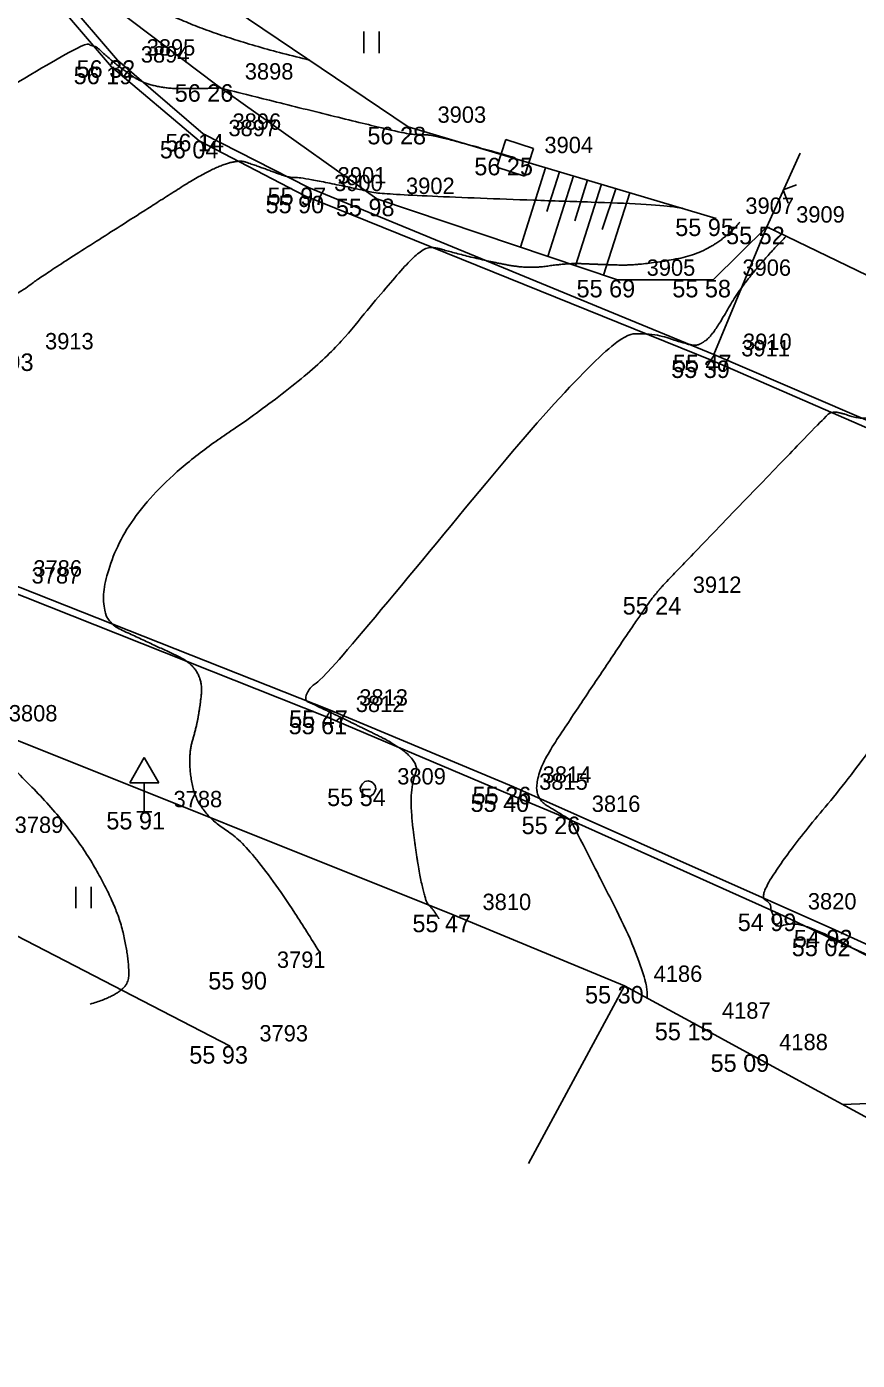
# Model space of a CAD drawing. Extents: x -704017 to -701500, y -1008977 to -1008450.
# Drawn here: x -701906.84 to -701892.62, y -1008887.17 to -1008864.33 of the extents above; entities that cross this region are included whole.
import ezdxf

# ---------------------------------------------------------------- set-up
doc = ezdxf.new("R2010")
doc.units = 0
for name, color, linetype in [('Z_body', 7, 'Continuous'), ('Z_body_cisla', 7, 'Continuous'), ('Z_body_vysky', 7, 'Continuous'), ('Z_budovy', 7, 'Continuous'), ('Z_chodnik', 7, 'Continuous'), ('Z_dopravni_znaceni', 7, 'Continuous'), ('Z_komunikace', 7, 'Continuous'), ('Z_obruby', 7, 'Continuous'), ('Z_oploceni', 7, 'Continuous'), ('Z_popis', 7, 'Continuous'), ('Z_site_znaky_nerozlisene', 7, 'Continuous'), ('Z_site_znaky_vodovod', 7, 'Continuous'), ('Z_teren_hrany_paty', 7, 'Continuous'), ('Z_vrstevnice_hlavni', 7, 'Continuous'), ('Z_vrstevnice_vedlejsi', 7, 'Continuous'), ('Z_vstupy', 7, 'Continuous')]:
    doc.layers.add(name, color=color, linetype=linetype)

# ---------------------------------------------------------------- blocks, each defined once
blk = doc.blocks.new('POINT_DISPLAY')
blk.add_line((0, 0), (0, 0))
blk = doc.blocks.new('Z212')
for p, q in [((-0.17, 0.17), (0, 0)), ((0, 0), (0.17, 0.17))]:
    blk.add_line(p, q)
blk = doc.blocks.new('Z306')
for p, q in [((-0.13, 0.17), (-0.13, -0.2)), ((0.13, 0.17), (0.13, -0.2))]:
    blk.add_line(p, q)
blk = doc.blocks.new('Z527')
for p, q in [((0, 0.93), (-0.25, 0.5)), ((0.25, 0.5), (0, 0.93)), ((-0.25, 0.5), (0.25, 0.5)), ((0, 0), (0, 0.5)), ((-0.13, 0), (0.13, 0))]:
    blk.add_line(p, q)
blk = doc.blocks.new('Z608')
for p, q in [((0.25, 0.25), (-0.25, 0.25)), ((-0.25, 0.25), (-0.25, -0.25)), ((0.25, -0.25), (0.25, 0.25)), ((-0.25, -0.25), (0.25, -0.25))]:
    blk.add_line(p, q)
blk = doc.blocks.new('Z614')
for p, q in [((-0.13, 0.03), (-0.1, 0.08)), ((-0.13, -0.03), (-0.13, 0.03)), ((-0.1, 0.08), (-0.08, 0.1)), ((-0.08, 0.1), (-0.03, 0.13)), ((-0.03, 0.13), (0.03, 0.13)), ((0.03, 0.13), (0.08, 0.1)), ((0.08, 0.1), (0.1, 0.08)), ((0.1, 0.08), (0.13, 0.03)), ((0.13, 0.03), (0.13, -0.03)), ((-0.1, -0.08), (-0.13, -0.03)), ((-0.08, -0.1), (-0.1, -0.08)), ((-0.03, -0.13), (-0.08, -0.1)), ((0.03, -0.13), (-0.03, -0.13)), ((0.08, -0.1), (0.03, -0.13)), ((0.1, -0.08), (0.08, -0.1)), ((0.13, -0.03), (0.1, -0.08))]:
    blk.add_line(p, q)

msp = doc.modelspace()

# ---------------------------------------------------------------- linework, layer by layer
at = {"layer": 'Z_budovy'}
for p, q in [((-701896.61, -1008880.76), (-701898.25, -1008883.8)), ((-701895.44, -1008881.39), (-701896.61, -1008880.76)), ((-701894.46, -1008881.93), (-701884.8, -1008887.17))]:
    msp.add_line(p, q, dxfattribs=at)
at = {"layer": 'Z_chodnik'}
for p, q in [((-701894.17, -1008867.76), (-701895.08, -1008869.95)), ((-701907.65, -1008876.3), (-701899.54, -1008879.54)), ((-701903.36, -1008881.79), (-701909.61, -1008878.56)), ((-701899.54, -1008879.54), (-701896.61, -1008880.76))]:
    msp.add_line(p, q, dxfattribs=at)
at = {"layer": 'Z_komunikace'}
for p, q in [((-701906.72, -1008863.47), (-701905.39, -1008865.02)), ((-701905.39, -1008865.02), (-701903.89, -1008866.29)), ((-701903.89, -1008866.29), (-701902.08, -1008867.23)), ((-701902.08, -1008867.23), (-701895.11, -1008870.05)), ((-701895.11, -1008870.05), (-701890.03, -1008872.26)), ((-701907.23, -1008873.83), (-701901.65, -1008876.04)), ((-701901.65, -1008876.04), (-701898.51, -1008877.35)), ((-701898.51, -1008877.35), (-701893.01, -1008879.8)), ((-701893.01, -1008879.8), (-701886.63, -1008882.7))]:
    msp.add_line(p, q, dxfattribs=at)
at = {"layer": 'Z_obruby'}
for p, q in [((-701906.6, -1008863.38), (-701905.29, -1008864.91)), ((-701905.29, -1008864.91), (-701903.82, -1008866.17)), ((-701903.82, -1008866.17), (-701902.02, -1008867.09)), ((-701902.02, -1008867.09), (-701895.08, -1008869.95)), ((-701895.08, -1008869.95), (-701890.01, -1008872.13)), ((-701907.26, -1008873.95), (-701901.71, -1008876.15)), ((-701901.71, -1008876.15), (-701898.57, -1008877.48)), ((-701898.57, -1008877.48), (-701897.67, -1008877.86)), ((-701897.67, -1008877.86), (-701893.97, -1008879.52)), ((-701893.97, -1008879.52), (-701893.07, -1008879.95)), ((-701893.07, -1008879.95), (-701886.68, -1008882.81))]:
    msp.add_line(p, q, dxfattribs=at)
at = {"layer": 'Z_oploceni'}
msp.add_line((-701894.17, -1008867.76), (-701893.6, -1008866.5), dxfattribs=at)
at = {"layer": 'Z_teren_hrany_paty'}
for p, q in [((-701906.61, -1008863.05), (-701903.61, -1008865.32)), ((-701903.54, -1008863.87), (-701900.31, -1008866.05)), ((-701903.61, -1008865.32), (-701900.85, -1008867.28)), ((-701900.31, -1008866.05), (-701895.04, -1008867.62)), ((-701897.96, -1008866.75), (-701898.39, -1008868.11)), ((-701897.72, -1008866.82), (-701897.94, -1008867.5)), ((-701897.48, -1008866.89), (-701897.92, -1008868.27)), ((-701897.24, -1008866.96), (-701897.46, -1008867.66)), ((-701897, -1008867.03), (-701897.45, -1008868.43)), ((-701896.76, -1008867.11), (-701896.99, -1008867.81)), ((-701896.52, -1008867.18), (-701896.97, -1008868.59)), ((-701900.85, -1008867.28), (-701896.73, -1008868.67)), ((-701895.09, -1008868.67), (-701894.17, -1008867.76)), ((-701896.73, -1008868.67), (-701895.09, -1008868.67))]:
    msp.add_line(p, q, dxfattribs=at)
at = {"layer": 'Z_vrstevnice_hlavni'}
for points in [[(-701905.757, -1008881.069), (-701905.11, -1008880.886), (-701905.085, -1008880.316), (-701905.305, -1008879.365), (-701906.118, -1008877.984), (-701907.641, -1008876.474), (-701907.769, -1008876.263), (-701907.547, -1008874.31), (-701907.58, -1008873.859), (-701908.362, -1008873.575), (-701908.61, -1008873.519), (-701908.97, -1008873.418), (-701909.104, -1008873.397), (-701909.304, -1008873.37), (-701909.312, -1008873.279), (-701909.322, -1008873.272), (-701909.67, -1008873.021), (-701909.699, -1008872.967), (-701908.418, -1008869.91), (-701908.123, -1008869.542), (-701906.981, -1008868.902), (-701906.588, -1008868.608), (-701905.032, -1008867.614), (-701903.373, -1008866.559), (-701902.821, -1008866.747), (-701902.338, -1008866.928), (-701902.184, -1008866.907), (-701901.047, -1008867.14), (-701900.814, -1008867.198), (-701898.611, -1008867.293), (-701895.838, -1008867.382), (-701895.613, -1008867.447)], [(-701892.879, -1008882.787), (-701889.472, -1008882.757), (-701889.731, -1008881.635), (-701892.725, -1008880.105), (-701892.74, -1008880.091), (-701893.058, -1008879.92), (-701893.67, -1008879.663), (-701894.019, -1008879.761), (-701894.062, -1008879.637), (-701894.055, -1008879.56), (-701894.107, -1008879.459), (-701894.106, -1008879.344), (-701894.304, -1008879.224), (-701893.742, -1008878.375), (-701892.66, -1008877.09), (-701891.023, -1008874.773), (-701889.698, -1008873.279), (-701889.557, -1008872.796), (-701889.422, -1008872.531), (-701889.328, -1008872.561), (-701889.002, -1008872.579), (-701887.066, -1008871.947), (-701886.413, -1008871.573), (-701885.795, -1008871.707), (-701884.616, -1008872.115), (-701882.488, -1008872.851)]]:
    msp.add_open_spline(points, degree=2, dxfattribs=at)
at = {"layer": 'Z_vrstevnice_vedlejsi'}
for points in [[(-701927.52, -1008873.225), (-701927.57, -1008872.679), (-701927.559, -1008872.535), (-701923.745, -1008870.7), (-701922.849, -1008869.76), (-701922.361, -1008869.401), (-701922.127, -1008869.224), (-701922.139, -1008869.124), (-701922.385, -1008868.943), (-701922.365, -1008868.916), (-701920.923, -1008867.62), (-701919.096, -1008864.842), (-701918.783, -1008864.869), (-701917.163, -1008863.689), (-701913.471, -1008861.999), (-701908.42, -1008860.728), (-701908.175, -1008861.067), (-701907.823, -1008861.542), (-701907.772, -1008861.578), (-701907.533, -1008861.625), (-701907.143, -1008861.804), (-701904.869, -1008862.97)], [(-701924.05, -1008874.827), (-701921.253, -1008873.223), (-701918.793, -1008871.976), (-701918.496, -1008871.367), (-701918.18, -1008870.937), (-701917.929, -1008870.711), (-701917.846, -1008870.572), (-701917.851, -1008870.509), (-701918.117, -1008870.313), (-701918.17, -1008870.274), (-701918.383, -1008869.883), (-701918.333, -1008869.766), (-701915.932, -1008866.77), (-701912.64, -1008864.927), (-701907.353, -1008862.543), (-701907.084, -1008862.839), (-701906.609, -1008863.386), (-701906.531, -1008863.461), (-701906.37, -1008863.388), (-701906.181, -1008863.374), (-701905.303, -1008863.693), (-701903.572, -1008864.529), (-701902.002, -1008864.908)], [(-701914.88, -1008878.23), (-701914.68, -1008877.935), (-701914.48, -1008877.912), (-701913.508, -1008878.228), (-701911.926, -1008878.092), (-701911.658, -1008878.034), (-701911.297, -1008877.895), (-701911.371, -1008876.924), (-701911.833, -1008876.328), (-701912.525, -1008876.1), (-701912.168, -1008875.516), (-701912.5, -1008873.7), (-701913.78, -1008873.932), (-701914.586, -1008874.267), (-701915.69, -1008874.7), (-701914.656, -1008873.294), (-701913.835, -1008872.555), (-701913.565, -1008872.099), (-701913.581, -1008871.894), (-701913.719, -1008871.792), (-701913.92, -1008871.647), (-701914.041, -1008871.425), (-701913.376, -1008869.838), (-701912.028, -1008868.156), (-701906.805, -1008865.232), (-701905.833, -1008864.503), (-701905.344, -1008864.969), (-701904.718, -1008865.4), (-701903.627, -1008865.391), (-701903.555, -1008865.381), (-701903.511, -1008865.39), (-701900.364, -1008866.173), (-701900.128, -1008866.183), (-701899.831, -1008866.193), (-701898.48, -1008866.58)], [(-701901.832, -1008880.178), (-701902.906, -1008878.42), (-701903.907, -1008877.795), (-701904.103, -1008876.876), (-701903.898, -1008876.205), (-701903.81, -1008875.318), (-701904.73, -1008874.893), (-701905.762, -1008874.412), (-701904.925, -1008872.321), (-701901.93, -1008870.303), (-701900.685, -1008868.791), (-701900.03, -1008868.059), (-701899.638, -1008868.179), (-701898.966, -1008868.348), (-701898.248, -1008868.484), (-701897.582, -1008868.382), (-701897.094, -1008868.404), (-701896.34, -1008868.428), (-701895.067, -1008868.188), (-701894.635, -1008867.685)], [(-701899.786, -1008879.608), (-701899.901, -1008879.42), (-701900.008, -1008879.353), (-701900.166, -1008878.614), (-701900.306, -1008877.409), (-701900.065, -1008876.847), (-701901.663, -1008876.064), (-701901.98, -1008875.917), (-701902.091, -1008875.866), (-701902.001, -1008875.642), (-701901.68, -1008875.425), (-701898.359, -1008871.394), (-701896.613, -1008869.442), (-701895.568, -1008869.76), (-701895.496, -1008869.778), (-701895.419, -1008869.793), (-701895.305, -1008869.775), (-701895.083, -1008869.601), (-701894.534, -1008868.636), (-701893.84, -1008867.92)], [(-701896.22, -1008880.97), (-701896.184, -1008880.56), (-701897.533, -1008877.921), (-701897.533, -1008877.917), (-701898.348, -1008877.422), (-701897.225, -1008875.725), (-701896.188, -1008874.184), (-701896.033, -1008873.996), (-701895.885, -1008873.83), (-701893.193, -1008871.036), (-701893.078, -1008870.934), (-701892.946, -1008870.932), (-701892.36, -1008871.12), (-701889.79, -1008869.998), (-701889.715, -1008869.92)]]:
    msp.add_open_spline(points, degree=2, dxfattribs=at)
at = {"layer": 'Z_vstupy'}
for p, q in [((-701894.17, -1008867.76), (-701889.55, -1008870)), ((-701895.44, -1008881.39), (-701894.46, -1008881.93))]:
    msp.add_line(p, q, dxfattribs=at)

# ---------------------------------------------------------------- block references
at = {"layer": 'Z_body'}
for p in [(-701905.29, -1008864.91), (-701905.39, -1008865.02), (-701903.61, -1008865.32), (-701900.31, -1008866.05), (-701903.82, -1008866.17), (-701903.89, -1008866.29), (-701898.48, -1008866.58), (-701902.02, -1008867.09), (-701902.08, -1008867.23), (-701900.85, -1008867.28), (-701895.04, -1008867.62), (-701894.17, -1008867.76), (-701896.73, -1008868.67), (-701895.09, -1008868.67), (-701895.11, -1008870.05), (-701895.08, -1008869.95), (-701895.94, -1008874.1), (-701901.65, -1008876.04), (-701901.71, -1008876.15), (-701901, -1008877.38), (-701898.51, -1008877.35), (-701898.57, -1008877.48), (-701904.83, -1008877.78), (-701897.67, -1008877.86), (-701893.97, -1008879.52), (-701899.54, -1008879.54), (-701893.07, -1008879.95), (-701893.01, -1008879.8), (-701903.06, -1008880.52), (-701896.61, -1008880.76), (-701895.44, -1008881.39), (-701903.36, -1008881.79), (-701894.46, -1008881.93)]:
    msp.add_blockref('POINT_DISPLAY', p, dxfattribs=at)
at = {"layer": 'Z_dopravni_znaceni'}
msp.add_blockref('Z527', (-701904.83, -1008877.78), dxfattribs=at)
at = {"layer": 'Z_oploceni', "rotation": -114.30000000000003}
msp.add_blockref('Z212', (-701893.89, -1008867.13), dxfattribs=at)
at = {"layer": 'Z_popis'}
for p in [(-701900.94, -1008864.59), (-701905.87, -1008879.23)]:
    msp.add_blockref('Z306', p, dxfattribs=at)
at = {"layer": 'Z_site_znaky_nerozlisene', "rotation": -18.000000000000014}
msp.add_blockref('Z608', (-701898.48, -1008866.58), dxfattribs=at)
at = {"layer": 'Z_site_znaky_vodovod', "rotation": 10.799999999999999}
msp.add_blockref('Z614', (-701901, -1008877.38), dxfattribs=at)

# ---------------------------------------------------------------- texts
at = {"layer": 'Z_body_cisla'}
for s, p in [('3894', (-701904.89, -1008864.95)), ('3895', (-701904.79, -1008864.83)), ('3898', (-701903.11, -1008865.24)), ('3896', (-701903.32, -1008866.1)), ('3903', (-701899.81, -1008865.98)), ('3897', (-701903.39, -1008866.21)), ('3904', (-701897.98, -1008866.5)), ('3901', (-701901.52, -1008867.02)), ('3900', (-701901.58, -1008867.15)), ('3902', (-701900.35, -1008867.2)), ('3907', (-701894.54, -1008867.54)), ('3909', (-701893.67, -1008867.69)), ('3905', (-701896.23, -1008868.6)), ('3906', (-701894.59, -1008868.6)), ('3913', (-701906.53, -1008869.86)), ('3911', (-701894.61, -1008869.98)), ('3910', (-701894.58, -1008869.87)), ('3787', (-701906.76, -1008873.87)), ('3786', (-701906.73, -1008873.75)), ('3912', (-701895.44, -1008874.03)), ('3812', (-701901.21, -1008876.07)), ('3813', (-701901.15, -1008875.96)), ('3808', (-701907.15, -1008876.23)), ('3814', (-701898.01, -1008877.28)), ('3809', (-701900.5, -1008877.31)), ('3815', (-701898.07, -1008877.4)), ('3788', (-701904.33, -1008877.7)), ('3816', (-701897.17, -1008877.78)), ('3789', (-701907.05, -1008878.14)), ('3810', (-701899.04, -1008879.46)), ('3820', (-701893.47, -1008879.45)), ('3791', (-701902.56, -1008880.45)), ('4186', (-701896.11, -1008880.69)), ('4187', (-701894.94, -1008881.32)), ('3793', (-701902.86, -1008881.71)), ('4188', (-701893.96, -1008881.86))]:
    msp.add_text(s, height=0.28, dxfattribs=at).set_placement(p)
at = {"layer": 'Z_body_vysky'}
for s, p in [('56 32', (-701905.99, -1008865.21)), ('56 19', (-701906.04, -1008865.32)), ('56 26', (-701904.31, -1008865.62)), ('56 28', (-701901.01, -1008866.35)), ('56 14', (-701904.47, -1008866.47)), ('56 04', (-701904.565, -1008866.59)), ('56 25', (-701899.18, -1008866.88)), ('55 97', (-701902.72, -1008867.39)), ('55 90', (-701902.755, -1008867.53)), ('55 98', (-701901.55, -1008867.58)), ('55 95', (-701895.74, -1008867.92)), ('55 52', (-701894.87, -1008868.06)), ('55 69', (-701897.43, -1008868.97)), ('55 58', (-701895.79, -1008868.97)), ('55 93', (-701907.73, -1008870.23)), ('55 39', (-701895.81, -1008870.35)), ('55 47', (-701895.78, -1008870.25)), ('55 24', (-701896.64, -1008874.4)), ('55 47', (-701902.35, -1008876.34)), ('55 61', (-701902.36, -1008876.45)), ('55 54', (-701901.7, -1008877.68)), ('55 26', (-701899.21, -1008877.65)), ('55 40', (-701899.245, -1008877.78)), ('55 91', (-701905.48, -1008878.08)), ('55 26', (-701898.37, -1008878.16)), ('54 99', (-701894.67, -1008879.82)), ('55 47', (-701900.24, -1008879.84)), ('55 02', (-701893.745, -1008880.25)), ('54 92', (-701893.71, -1008880.1)), ('55 90', (-701903.735, -1008880.82)), ('55 30', (-701897.285, -1008881.06)), ('55 15', (-701896.09, -1008881.69)), ('55 93', (-701904.06, -1008882.09)), ('55 09', (-701895.135, -1008882.23))]:
    msp.add_text(s, height=0.3, dxfattribs=at).set_placement(p)

doc.saveas('drawing.dxf')
